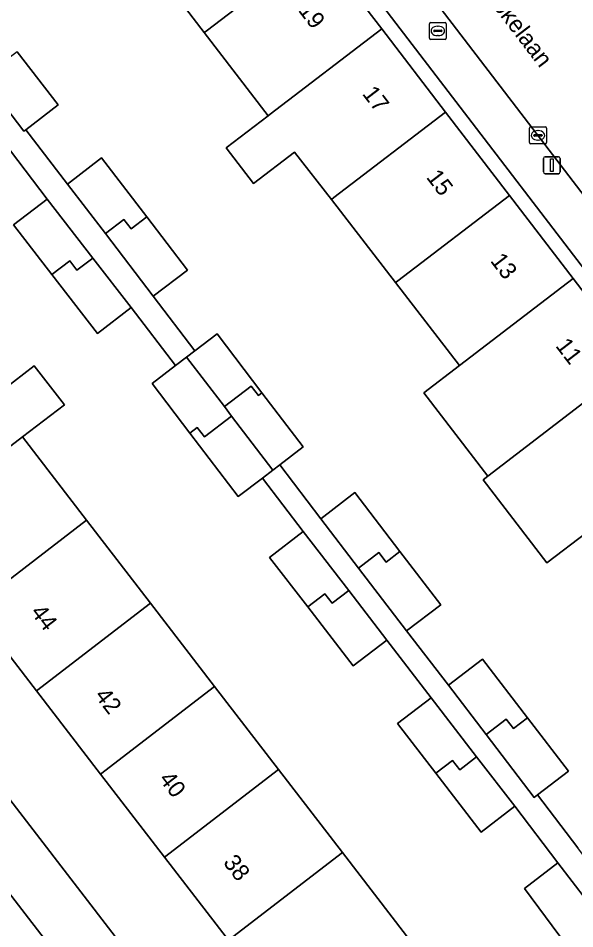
# Model space of a CAD drawing. Extents: x 159352 to 160617, y 385888 to 387323.
# Drawn here: x 159860.5 to 159893.4, y 386823.8 to 386877.6 of the extents above; entities that cross this region are included whole.
import ezdxf

# ---------------------------------------------------------------- set-up
doc = ezdxf.new("R2010")
doc.units = 0
for name, color, linetype in [('IMGEO_Brandkraan', 7, 'Continuous'), ('IMGEO_Erf', 7, 'Continuous'), ('IMGEO_Kolk', 7, 'Continuous'), ('IMGEO_Lichtmast', 7, 'Continuous'), ('IMGEO_Openbare_ruimte_label', 7, 'Continuous'), ('IMGEO_Pand', 7, 'Continuous'), ('IMGEO_Pand_nummerreeks', 7, 'Continuous'), ('IMGEO_Rijbaan_lokaal_open', 7, 'Continuous'), ('IMGEO_Voetpad_open', 7, 'Continuous')]:
    doc.layers.add(name, color=color, linetype=linetype)

msp = doc.modelspace()

# ---------------------------------------------------------------- linework, layer by layer
at = {"layer": 'IMGEO_Brandkraan'}
for p, q in [((159884.823, 386876.421), (159884.823, 386877.273)), ((159884.898, 386877.347), (159885.75, 386877.347)), ((159885.311, 386877.127), (159885.336, 386877.127)), ((159885.824, 386877.273), (159885.824, 386876.421)), ((159885.082, 386876.841), (159885.082, 386876.853)), ((159885.52, 386876.804), (159885.122, 386876.804)), ((159885.125, 386876.89), (159885.523, 386876.89)), ((159885.334, 386876.567), (159885.309, 386876.567)), ((159885.566, 386876.853), (159885.566, 386876.841)), ((159885.75, 386876.347), (159884.898, 386876.347))]:
    msp.add_line(p, q, dxfattribs=at)
for points in [[(159884.823, 386876.421), (159884.823, 386877.273)], [(159884.898, 386877.347), (159885.75, 386877.347)], [(159885.824, 386877.273), (159885.824, 386876.421)], [(159885.75, 386876.347), (159884.898, 386876.347)]]:
    msp.add_lwpolyline(points, dxfattribs=at)
for centre, radius, start, end in [((159884.9, 386877.271), 0.0765, 91.552, 178.448), ((159884.9, 386877.271), 0.0765, 91.552, 178.448), ((159885.748, 386877.271), 0.0765, 1.552, 88.448), ((159885.748, 386877.271), 0.0765, 1.552, 88.448), ((159884.9, 386876.423), 0.0765, 181.552, 268.448), ((159884.9, 386876.423), 0.0765, 181.552, 268.448), ((159885.122, 386876.85), 0.0403, 85.8775, 175.7526), ((159885.119, 386876.84), 0.0366, 178.938, 274.7102), ((159885.523, 386876.847), 0.043, 264.8664, 352.4533), ((159885.527, 386876.852), 0.0386, 1.7309, 96.639), ((159885.748, 386876.423), 0.0765, 271.552, 358.448), ((159885.748, 386876.423), 0.0765, 271.552, 358.448)]:
    msp.add_arc(centre, radius, start, end, dxfattribs=at)
for centre, major_axis, ratio, start_param, end_param in [((159885.31, 386876.847), (-0.387, 0.002), 0.722429, 4.712389, 7.853982), ((159885.335, 386876.847), (-0.39, 0.002), 0.717154, 1.570796, 4.712389)]:
    msp.add_ellipse(centre, major_axis=major_axis, ratio=ratio, start_param=start_param, end_param=end_param, dxfattribs=at)
at = {"layer": 'IMGEO_Erf'}
for points in [[(159917.798, 386830.645), (159916.196, 386832.726), (159916.647, 386833.104), (159863.785, 386902.248)], [(159878.241, 386881.887), (159882.01, 386876.966), (159885.779, 386872.044), (159889.548, 386867.123), (159893.317, 386862.201), (159897.086, 386857.279)], [(159894.137, 386847.213), (159891.755, 386845.389), (159887.998, 386850.294), (159888.281, 386850.511), (159884.491, 386855.442), (159886.599, 386857.056), (159882.831, 386861.977), (159879.034, 386866.878), (159876.864, 386869.678), (159874.432, 386867.815), (159872.816, 386869.925), (159875.292, 386871.821), (159871.529, 386876.747), (159867.765, 386881.673)], [(159822.908, 386879.759), (159881.774, 386803.094)], [(159860.483, 386875.61), (159862.889, 386872.467), (159860.983, 386871.008), (159863.444, 386867.793), (159865.464, 386869.339), (159868.133, 386865.85), (159870.538, 386862.709), (159868.517, 386861.162), (159870.975, 386857.933), (159872.285, 386858.93), (159874.936, 386855.448), (159877.375, 386852.245), (159875.982, 386851.184), (159878.407, 386848), (159880.427, 386849.546), (159883.087, 386846.069), (159885.501, 386842.916), (159883.48, 386841.369), (159885.945, 386838.157), (159887.965, 386839.703), (159890.626, 386836.225), (159893.039, 386833.073), (159891.21, 386831.673), (159893.602, 386828.549)], [(159892.915, 386822.784), (159890.451, 386826.136), (159892.408, 386827.644), (159889.872, 386830.996), (159887.887, 386829.465), (159885.198, 386832.952), (159882.937, 386835.883), (159884.923, 386837.414), (159882.315, 386840.827), (159880.33, 386839.296), (159877.64, 386842.783), (159875.38, 386845.714), (159877.366, 386847.245), (159874.96, 386850.406), (159873.535, 386849.321), (159870.68, 386853.07), (159868.445, 386856.006), (159869.819, 386857.053), (159867.201, 386860.49), (159865.216, 386858.959), (159862.528, 386862.444), (159860.266, 386865.377), (159862.252, 386866.908), (159859.645, 386870.321)], [(159859.023, 386855.143), (159861.488, 386857.037), (159863.263, 386854.731), (159860.798, 386852.835), (159864.577, 386847.918), (159868.355, 386843.003), (159872.133, 386838.087), (159875.912, 386833.171), (159879.69, 386828.256), (159883.469, 386823.34), (159887.247, 386818.424), (159888.071, 386817.353), (159891.118, 386813.388), (159884.378, 386808.207), (159880.509, 386813.241), (159876.73, 386818.157), (159872.952, 386823.073), (159869.174, 386827.988), (159865.395, 386832.904), (159861.617, 386837.82), (159857.838, 386842.736)]]:
    msp.add_lwpolyline(points, dxfattribs=at)
at = {"layer": 'IMGEO_Kolk'}
for p, q in [((159890.739, 386870.245), (159890.739, 386871.097)), ((159890.814, 386871.171), (159891.666, 386871.171)), ((159891.74, 386871.097), (159891.74, 386870.245)), ((159890.998, 386870.665), (159890.998, 386870.677)), ((159891.436, 386870.628), (159891.038, 386870.628)), ((159891.041, 386870.714), (159891.439, 386870.714)), ((159891.227, 386870.951), (159891.252, 386870.951)), ((159891.482, 386870.677), (159891.482, 386870.665)), ((159891.666, 386870.171), (159890.814, 386870.171)), ((159891.25, 386870.391), (159891.225, 386870.391))]:
    msp.add_line(p, q, dxfattribs=at)
for points in [[(159890.739, 386870.245), (159890.739, 386871.097)], [(159890.814, 386871.171), (159891.666, 386871.171)], [(159891.74, 386871.097), (159891.74, 386870.245)], [(159891.666, 386870.171), (159890.814, 386870.171)]]:
    msp.add_lwpolyline(points, dxfattribs=at)
for centre, radius, start, end in [((159890.816, 386871.095), 0.0765, 91.552, 178.448), ((159890.816, 386871.095), 0.0765, 91.552, 178.448), ((159891.664, 386871.095), 0.0765, 1.552, 88.448), ((159891.664, 386871.095), 0.0765, 1.552, 88.448), ((159891.038, 386870.674), 0.0403, 85.8775, 175.7526), ((159891.035, 386870.664), 0.0366, 178.938, 274.7102), ((159891.439, 386870.671), 0.043, 264.8664, 352.4533), ((159891.443, 386870.676), 0.0386, 1.7309, 96.639), ((159890.816, 386870.247), 0.0765, 181.552, 268.448), ((159890.816, 386870.247), 0.0765, 181.552, 268.448), ((159891.664, 386870.247), 0.0765, 271.552, 358.448), ((159891.664, 386870.247), 0.0765, 271.552, 358.448)]:
    msp.add_arc(centre, radius, start, end, dxfattribs=at)
for centre, major_axis, ratio, start_param, end_param in [((159891.226, 386870.671), (-0.387, 0.002), 0.722429, 4.712389, 7.853982), ((159891.251, 386870.671), (-0.39, 0.002), 0.717154, 1.570796, 4.712389)]:
    msp.add_ellipse(centre, major_axis=major_axis, ratio=ratio, start_param=start_param, end_param=end_param, dxfattribs=at)
at = {"layer": 'IMGEO_Lichtmast'}
for p, q in [((159891.657, 386869.405), (159892.447, 386869.405)), ((159892.447, 386869.405), (159891.657, 386869.405)), ((159891.557, 386868.505), (159891.557, 386869.305)), ((159891.557, 386869.305), (159891.557, 386868.505)), ((159892.547, 386869.305), (159892.547, 386868.505)), ((159892.547, 386868.505), (159892.547, 386869.305)), ((159892.447, 386868.405), (159891.657, 386868.405)), ((159891.657, 386868.405), (159892.447, 386868.405))]:
    msp.add_line(p, q, dxfattribs=at)
msp.add_lwpolyline([(159891.977, 386869.28), (159892.127, 386869.28), (159892.127, 386868.53), (159891.977, 386868.53), (159891.977, 386869.28)], dxfattribs=at)
for centre, start, end in [((159891.657, 386869.305), 90, 180), ((159891.657, 386869.305), 90, 180), ((159892.447, 386869.305), 0, 90), ((159892.447, 386869.305), 360, 90), ((159891.657, 386868.505), 180, 270), ((159891.657, 386868.505), 180, 270), ((159892.447, 386868.505), 270, 0), ((159892.447, 386868.505), 270, 0)]:
    msp.add_arc(centre, 0.1, start, end, dxfattribs=at)
at = {"layer": 'IMGEO_Pand'}
for points in [[(159867.765, 386881.673), (159871.529, 386876.747), (159871.645, 386876.836), (159878.241, 386881.887), (159874.472, 386886.809)], [(159882.01, 386876.966), (159878.241, 386881.887), (159871.645, 386876.836), (159871.529, 386876.747), (159875.292, 386871.821), (159875.414, 386871.915)], [(159875.414, 386871.915), (159875.292, 386871.821), (159872.816, 386869.925), (159874.432, 386867.815), (159876.864, 386869.678), (159879.034, 386866.878), (159879.183, 386866.993), (159885.779, 386872.044), (159882.01, 386876.966)], [(159860.483, 386875.61), (159859.673, 386874.991), (159859.248, 386875.548), (159858.036, 386874.621), (159860.868, 386870.92), (159860.983, 386871.008), (159862.889, 386872.467)], [(159889.548, 386867.123), (159885.779, 386872.044), (159879.183, 386866.993), (159879.034, 386866.878), (159882.831, 386861.977), (159882.953, 386862.071)], [(159865.464, 386869.339), (159863.444, 386867.793), (159865.687, 386864.861), (159866.778, 386865.696), (159867.204, 386865.14), (159868.133, 386865.85)], [(159862.252, 386866.908), (159860.266, 386865.377), (159862.528, 386862.444), (159863.58, 386863.249), (159864.005, 386862.694), (159864.946, 386863.414)], [(159893.317, 386862.201), (159889.548, 386867.123), (159882.953, 386862.071), (159882.831, 386861.977), (159886.599, 386857.056)], [(159868.517, 386861.162), (159870.538, 386862.709), (159868.133, 386865.85), (159867.204, 386865.14), (159866.778, 386865.696), (159865.687, 386864.861)], [(159865.216, 386858.959), (159867.201, 386860.49), (159864.946, 386863.414), (159864.005, 386862.694), (159863.58, 386863.249), (159862.528, 386862.444)], [(159884.491, 386855.442), (159888.281, 386850.511), (159897.086, 386857.279), (159893.317, 386862.201), (159886.599, 386857.056)], [(159872.285, 386858.93), (159870.975, 386857.933), (159870.48, 386857.556), (159872.717, 386854.629), (159874.307, 386855.846), (159874.732, 386855.291), (159874.936, 386855.448)], [(159860.798, 386852.835), (159863.263, 386854.731), (159861.488, 386857.037), (159859.023, 386855.143), (159857.019, 386857.75), (159850.282, 386852.567), (159854.06, 386847.652)], [(159870.48, 386857.556), (159869.819, 386857.053), (159868.445, 386856.006), (159870.68, 386853.07), (159871.117, 386853.404), (159871.542, 386852.849), (159873.142, 386854.074), (159872.717, 386854.629)], [(159888.281, 386850.511), (159887.998, 386850.294), (159891.755, 386845.389), (159894.137, 386847.213), (159894.259, 386847.307), (159900.854, 386852.358), (159897.086, 386857.279)], [(159874.936, 386855.448), (159874.732, 386855.291), (159874.307, 386855.846), (159872.717, 386854.629), (159873.142, 386854.074), (159875.584, 386850.881), (159875.982, 386851.184), (159877.375, 386852.245)], [(159873.142, 386854.074), (159871.542, 386852.849), (159871.117, 386853.404), (159870.68, 386853.07), (159873.535, 386849.321), (159874.96, 386850.406), (159875.584, 386850.881)], [(159854.06, 386847.652), (159857.838, 386842.736), (159864.577, 386847.918), (159860.798, 386852.835)], [(159880.427, 386849.546), (159878.407, 386848), (159880.641, 386845.08), (159881.837, 386845.995), (159882.262, 386845.438), (159883.087, 386846.069)], [(159868.355, 386843.003), (159864.577, 386847.918), (159857.838, 386842.736), (159861.617, 386837.82)], [(159877.366, 386847.245), (159875.38, 386845.714), (159877.64, 386842.783), (159878.653, 386843.558), (159879.078, 386843.003), (159880.059, 386843.753)], [(159883.48, 386841.369), (159885.501, 386842.916), (159883.087, 386846.069), (159882.262, 386845.438), (159881.837, 386845.995), (159880.641, 386845.08)], [(159880.33, 386839.296), (159882.315, 386840.827), (159880.059, 386843.753), (159879.078, 386843.003), (159878.653, 386843.558), (159877.64, 386842.783)], [(159861.617, 386837.82), (159865.395, 386832.904), (159872.133, 386838.087), (159868.355, 386843.003)], [(159887.965, 386839.703), (159885.945, 386838.157), (159888.18, 386835.236), (159889.366, 386836.144), (159889.792, 386835.587), (159890.626, 386836.225)], [(159875.912, 386833.171), (159872.133, 386838.087), (159865.395, 386832.904), (159869.174, 386827.988)], [(159885.198, 386832.952), (159886.191, 386833.712), (159886.615, 386833.157), (159887.615, 386833.923), (159884.923, 386837.414), (159882.937, 386835.883)], [(159890.626, 386836.225), (159889.792, 386835.587), (159889.366, 386836.144), (159888.18, 386835.236), (159891.018, 386831.526), (159891.21, 386831.673), (159893.039, 386833.073)], [(159887.615, 386833.923), (159886.615, 386833.157), (159886.191, 386833.712), (159885.198, 386832.952), (159887.887, 386829.465), (159889.872, 386830.996)], [(159869.174, 386827.988), (159872.952, 386823.073), (159879.69, 386828.256), (159875.912, 386833.171)], [(159872.952, 386823.073), (159876.73, 386818.157), (159883.469, 386823.34), (159879.69, 386828.256)], [(159895.611, 386823.471), (159894.942, 386824.343), (159892.408, 386827.644), (159890.451, 386826.136), (159892.915, 386822.784)]]:
    msp.add_lwpolyline(points, close=True, dxfattribs=at)
at = {"layer": 'IMGEO_Rijbaan_lokaal_open'}
for points in [[(159893.507, 386879.167), (159890.632, 386882.91), (159890.186, 386883.493), (159868.525, 386911.76), (159863.004, 386907.526), (159881.47, 386883.452), (159901.575, 386857.157), (159920.837, 386832.09)], [(159889.839, 386787.01), (159880.143, 386799.688), (159858.094, 386828.317)]]:
    msp.add_lwpolyline(points, dxfattribs=at)
at = {"layer": 'IMGEO_Voetpad_open'}
for points in [[(159861.527, 386909.122), (159855.391, 386904.773), (159859.112, 386899.927), (159859.711, 386899.12), (159863.073, 386901.695), (159863.785, 386902.248), (159916.647, 386833.104), (159916.196, 386832.726), (159917.798, 386830.645)], [(159901.575, 386857.157), (159881.47, 386883.452), (159863.004, 386907.526), (159862.606, 386908.045)], [(159885.425, 386798.332), (159881.776, 386803.074), (159881.774, 386803.094), (159822.908, 386879.759)], [(159852.249, 386879.846), (159854.696, 386876.739), (159857.39, 386873.246), (159859.645, 386870.321), (159862.252, 386866.908), (159864.946, 386863.414), (159867.201, 386860.49), (159869.819, 386857.053), (159870.48, 386857.556), (159870.975, 386857.933), (159868.517, 386861.162), (159865.687, 386864.861), (159863.444, 386867.793), (159860.983, 386871.008), (159860.868, 386870.92), (159858.036, 386874.621), (159855.795, 386877.551), (159855.902, 386877.633)], [(159821.253, 386876.355), (159821.703, 386875.767), (159843.84, 386846.887), (159858.094, 386828.317), (159880.143, 386799.688)], [(159899.922, 386820.175), (159896.771, 386824.256), (159896.039, 386825.248), (159893.602, 386828.549), (159891.21, 386831.673), (159891.018, 386831.526), (159888.18, 386835.236), (159885.945, 386838.157), (159883.48, 386841.369), (159880.641, 386845.08), (159878.407, 386848), (159875.982, 386851.184), (159875.584, 386850.881), (159874.96, 386850.406), (159877.366, 386847.245), (159880.059, 386843.753), (159882.315, 386840.827), (159884.923, 386837.414), (159887.615, 386833.923), (159889.872, 386830.996), (159892.408, 386827.644), (159894.942, 386824.343), (159895.611, 386823.471)]]:
    msp.add_lwpolyline(points, dxfattribs=at)

# ---------------------------------------------------------------- texts
at = {"layer": 'IMGEO_Openbare_ruimte_label'}
msp.add_text('Melis Stokelaan', height=1, rotation=307.3973, dxfattribs=at).set_placement((159885.643, 386882.11))
at = {"layer": 'IMGEO_Pand_nummerreeks'}
for s, rotation, p in [('19', 307.444, (159877.04, 386878.062)), ('17', 307.444, (159880.821, 386873.123)), ('15', 307.444, (159884.603, 386868.185)), ('13', 307.444, (159888.385, 386863.246)), ('11', 307.444, (159892.236, 386858.217)), ('44', 307.5469, (159861.228, 386842.461)), ('42', 307.5469, (159865.017, 386837.53)), ('40', 307.5469, (159868.813, 386832.594)), ('38', 307.5469, (159872.604, 386827.661))]:
    msp.add_text(s, height=1, rotation=rotation, dxfattribs=at).set_placement(p)

doc.saveas('drawing.dxf')
